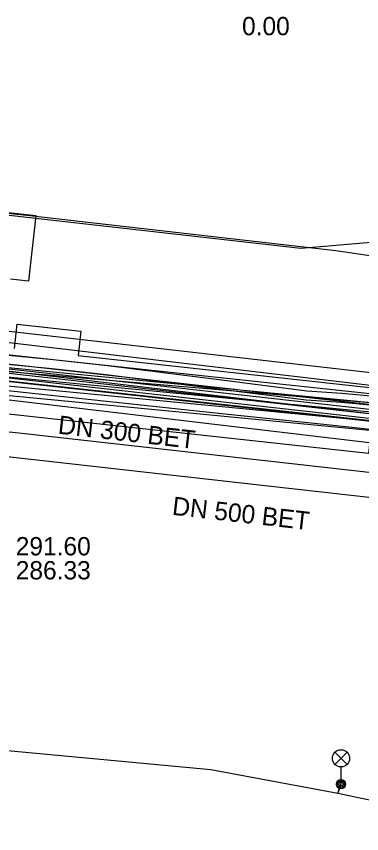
# Model space of a CAD drawing. Extents: x -595540 to -593988, y -1160850 to -1159202.
# Drawn here: x -594110.25 to -594095.19, y -1160067.12 to -1160031.42 of the extents above; entities that cross this region are included whole.
import ezdxf

# ---------------------------------------------------------------- set-up
doc = ezdxf.new("R2010")
doc.units = 0
for name, color, linetype in [('BVK-DESTOVA_popisy', 7, 'Continuous'), ('BVK-DESTOVA_trasa sítě', 7, 'Continuous'), ('BVK-SPLASKOVA_popisy', 7, 'Continuous'), ('BVK-SPLASKOVA_trasa sítě', 7, 'Continuous'), ('BVK-VODOVOD_trasa sítě', 7, 'Continuous'), ('BVK-VODOVOD_trasa zrušené sítě', 7, 'Continuous'), ('CETIN_kabel podzemní', 7, 'Continuous'), ('DESTOVA-NEPROVOZOVANA_popisy', 7, 'Continuous'), ('DSP-NN-TEPLARNY_kabel', 7, 'Continuous'), ('EON-NN_kabel', 7, 'Continuous'), ('EON-VN_kabel', 7, 'Continuous'), ('PODA_kabel optický', 7, 'Continuous'), ('QUANTCOM_kabel', 7, 'Continuous'), ('QUANTCOM_kabel v cizí trase', 7, 'Continuous'), ('QUANTCOM_kabel v kolektoru_kabelovodu', 7, 'Continuous'), ('TEPLARNY-ELEKTRO_kabel', 7, 'Continuous'), ('TEPLARNY-HORKOVODY_trasa sítě', 7, 'Continuous'), ('TEPLARNY-HORKOVODY_trasa sítě obvodem', 7, 'Continuous'), ('TSB_kabel VO', 7, 'Continuous'), ('TSB_kolektor', 7, 'Continuous'), ('TSB_lampy VO', 7, 'Continuous')]:
    doc.layers.add(name, color=color, linetype=linetype)

msp = doc.modelspace()

# ---------------------------------------------------------------- linework, layer by layer
at = {"layer": 'BVK-DESTOVA_trasa sítě'}
msp.add_line((-594110.657, -1160050.644), (-594084.936, -1160053.553), dxfattribs=at)
at = {"layer": 'BVK-SPLASKOVA_trasa sítě'}
msp.add_line((-594110.009, -1160049.627), (-594084.123, -1160052.543), dxfattribs=at)
msp.add_lwpolyline([(-594144.391, -1160045.983), (-594123.126, -1160048.238), (-594122.34, -1160048.321), (-594110.009, -1160049.627)], dxfattribs=at)
at = {"layer": 'BVK-VODOVOD_trasa sítě'}
msp.add_lwpolyline([(-594150.72, -1160043.36), (-594150.21, -1160043.42), (-594145.86, -1160043.94), (-594141.62, -1160044.44), (-594136.6, -1160045.01), (-594131.58, -1160045.52), (-594126.6, -1160046.06), (-594121.59, -1160046.58), (-594116.58, -1160047.11), (-594111.58, -1160047.66), (-594106.58, -1160048.21), (-594101.57, -1160048.74), (-594096.56, -1160049.26), (-594095.079, -1160049.425), (-594091.36, -1160049.82), (-594086.36, -1160050.39), (-594081.4, -1160050.85), (-594080.69, -1160050.94), (-594076.83, -1160051.41), (-594075.17, -1160051.59)], dxfattribs=at)
at = {"layer": 'BVK-VODOVOD_trasa zrušené sítě'}
msp.add_lwpolyline([(-594073.092, -1160051.915), (-594074.15, -1160051.85), (-594094.82, -1160048.31), (-594145.74, -1160043.94), (-594148.742, -1160043.612)], dxfattribs=at)
at = {"layer": 'CETIN_kabel podzemní'}
for points in [[(-594150.114, -1160041.93), (-594104.47, -1160046.86)], [(-594104.47, -1160046.86), (-594094.28, -1160047.96)]]:
    msp.add_lwpolyline(points, dxfattribs=at)
at = {"layer": 'DESTOVA-NEPROVOZOVANA_popisy'}
msp.add_line((-594100.406, -1160032.248), (-594100.406, -1160032.248), dxfattribs=at)
at = {"layer": 'DSP-NN-TEPLARNY_kabel'}
for points in [[(-594154.661, -1159886.343), (-594161.72, -1159948.35), (-594140.435, -1159950.701), (-594146.813, -1160005.945), (-594150.786, -1160005.494), (-594151.049, -1160008.056), (-594147.124, -1160008.486), (-594151.009, -1160042.289), (-594021.811, -1160056.764), (-594021.213, -1160051.456), (-594016.643, -1160051.97), (-594017.241, -1160057.278), (-593990.841, -1160060.245)], [(-593990.841, -1160060.044), (-594017.02, -1160057.101), (-594016.422, -1160051.793), (-594021.39, -1160051.235), (-594021.988, -1160056.543), (-594150.788, -1160042.112), (-594146.902, -1160008.309), (-594150.83, -1160007.879), (-594150.608, -1160005.716), (-594146.637, -1160006.166), (-594140.213, -1159950.525), (-594161.499, -1159948.173), (-594154.44, -1159886.166)], [(-594087.163, -1160131.663), (-594081.439, -1160132.3), (-594077.708, -1160097.829), (-594081.109, -1160097.46), (-594080.71, -1160093.783), (-594077.311, -1160094.152), (-594072.682, -1160051.269), (-594151.228, -1160042.465), (-594277.152, -1160029.774), (-594274.705, -1160009.372), (-594276.026, -1160009.204), (-594274.829, -1159999.518)], [(-594087.141, -1160131.465), (-594081.616, -1160132.079), (-594077.929, -1160098.007), (-594081.33, -1160097.638), (-594080.888, -1160093.562), (-594077.489, -1160093.931), (-594072.903, -1160051.451), (-594151.248, -1160042.664), (-594271.375, -1160030.557), (-594276.36, -1160076.505), (-594284.074, -1160147.539), (-594288.22, -1160147.049), (-594288.448, -1160148.755), (-594284.262, -1160149.285), (-594286.229, -1160167.438), (-594290.518, -1160166.974), (-594290.731, -1160168.788), (-594290.275, -1160168.836), (-594286.414, -1160169.302), (-594296.128, -1160258.71), (-594301.846, -1160311.412), (-594308.146, -1160310.714)]]:
    msp.add_lwpolyline(points, dxfattribs=at)
at = {"layer": 'EON-NN_kabel'}
for points in [[(-594121.437, -1160045.567), (-594108.691, -1160046.808), (-594106.329, -1160047.068), (-594101.574, -1160047.672), (-594097.611, -1160048.179), (-594096.078, -1160048.28), (-594092.276, -1160048.625), (-594087.686, -1160049.001), (-594082.355, -1160049.578), (-594079.37, -1160049.973), (-594078.413, -1160049.655), (-594078.271, -1160048.902), (-594077.807, -1160046.444), (-594077.266, -1160043.411), (-594077.266, -1160042.867), (-594077.605, -1160041.248), (-594077.775, -1160041.062), (-594078.008, -1160041.037)], [(-594121.399, -1160045.169), (-594108.649, -1160046.41), (-594106.281, -1160046.67), (-594101.524, -1160047.276), (-594097.573, -1160047.781), (-594096.046, -1160047.882), (-594092.242, -1160048.227), (-594087.648, -1160048.603), (-594082.307, -1160049.18), (-594079.408, -1160049.565), (-594078.762, -1160049.349), (-594078.67, -1160048.86), (-594078.201, -1160046.372), (-594077.666, -1160043.375), (-594077.666, -1160042.908), (-594077.974, -1160041.443), (-594078.394, -1160041.397), (-594078.453, -1160041.336), (-594078.445, -1160041.28)]]:
    msp.add_lwpolyline(points, dxfattribs=at)
at = {"layer": 'EON-VN_kabel'}
for points in [[(-594143.008, -1159969.352), (-594143.071, -1159969.701), (-594151.085, -1160042.867), (-594151.129, -1160043.266), (-594074.251, -1160050.679), (-594073.86, -1160050.717), (-594073.482, -1160050.753), (-594073.511, -1160051.153), (-594073.54, -1160051.551), (-594073.63, -1160052.792), (-594078.389, -1160097.801)], [(-594080.896, -1160145.075), (-594081.806, -1160144.977), (-594082.135, -1160144.942), (-594082.463, -1160144.907), (-594082.791, -1160144.872), (-594083.119, -1160144.837), (-594083.448, -1160144.801), (-594083.776, -1160144.766), (-594084.181, -1160144.723), (-594079.096, -1160097.822), (-594074.328, -1160052.725), (-594074.281, -1160051.48), (-594074.266, -1160051.08), (-594074.251, -1160050.679), (-594074.236, -1160050.279), (-594151.085, -1160042.867), (-594151.488, -1160042.828), (-594154.433, -1160042.544), (-594154.349, -1160041.668), (-594185.878, -1160038.605), (-594269.531, -1160030.626)], [(-594266.707, -1160032.111), (-594183.417, -1160040.258), (-594182.966, -1160040.306), (-594182.846, -1160040.319), (-594176.112, -1160041.04), (-594155.659, -1160042.747), (-594155.744, -1160043.625), (-594074.281, -1160051.48), (-594073.905, -1160051.516), (-594073.54, -1160051.551), (-594073.161, -1160051.588), (-594072.779, -1160051.624), (-594072.391, -1160051.662), (-594071.975, -1160051.702), (-594072.271, -1160053.25), (-594076.996, -1160097.938)], [(-594077.699, -1160097.925), (-594072.936, -1160052.884), (-594072.779, -1160051.624), (-594072.729, -1160051.228), (-594073.122, -1160051.19), (-594073.511, -1160051.153), (-594073.882, -1160051.117), (-594074.266, -1160051.08), (-594155.306, -1160043.263), (-594155.222, -1160042.387), (-594176.66, -1160040.533)]]:
    msp.add_lwpolyline(points, dxfattribs=at)
at = {"layer": 'PODA_kabel optický'}
msp.add_lwpolyline([(-594072.457, -1160051.354), (-594093.341, -1160049.276), (-594151.038, -1160042.937)], dxfattribs=at)
at = {"layer": 'QUANTCOM_kabel'}
msp.add_lwpolyline([(-594090.065, -1160042.53), (-594091.08, -1160042.44), (-594096.31, -1160041.66), (-594109.8, -1160040.12), (-594123.53, -1160038.69), (-594127.98, -1160038.12), (-594132.59, -1160037.36), (-594132.59, -1160037.34), (-594133.51, -1160036.42), (-594133.922, -1160031.504), (-594134.361, -1160030.934), (-594135.341, -1160030.526), (-594140.168, -1160029.896), (-594140.167, -1160029.897), (-594141.22, -1160029.333), (-594142.199, -1160028.407), (-594142.543, -1160027.838)], dxfattribs=at)
at = {"layer": 'QUANTCOM_kabel v cizí trase'}
msp.add_lwpolyline([(-593990.841, -1160058.897), (-594152.051, -1160040.442), (-594147.5, -1160006.299), (-594144.35, -1160006.424)], dxfattribs=at)
at = {"layer": 'QUANTCOM_kabel v kolektoru_kabelovodu'}
msp.add_lwpolyline([(-594093.3, -1160049.25), (-594151.353, -1160042.9)], dxfattribs=at)
at = {"layer": 'TEPLARNY-ELEKTRO_kabel'}
for points in [[(-594154.661, -1159886.343), (-594161.72, -1159948.35), (-594140.435, -1159950.701), (-594146.813, -1160005.945), (-594150.786, -1160005.494), (-594151.049, -1160008.056), (-594147.124, -1160008.486), (-594151.009, -1160042.289), (-594021.811, -1160056.764), (-594021.213, -1160051.456), (-594016.643, -1160051.97), (-594017.241, -1160057.278), (-593990.841, -1160060.245)], [(-593990.841, -1160060.044), (-594017.02, -1160057.101), (-594016.422, -1160051.793), (-594021.39, -1160051.235), (-594021.988, -1160056.543), (-594150.788, -1160042.112), (-594146.902, -1160008.309), (-594150.83, -1160007.879), (-594150.608, -1160005.716), (-594146.637, -1160006.166), (-594140.213, -1159950.525), (-594161.499, -1159948.173), (-594154.44, -1159886.166)], [(-594087.163, -1160131.663), (-594081.439, -1160132.3), (-594077.708, -1160097.829), (-594081.109, -1160097.46), (-594080.71, -1160093.783), (-594077.311, -1160094.152), (-594072.682, -1160051.269), (-594151.228, -1160042.465), (-594277.152, -1160029.774), (-594274.705, -1160009.372), (-594276.026, -1160009.204), (-594274.829, -1159999.518)], [(-594087.141, -1160131.465), (-594081.616, -1160132.079), (-594077.929, -1160098.007), (-594081.33, -1160097.638), (-594080.888, -1160093.562), (-594077.489, -1160093.931), (-594072.903, -1160051.451), (-594151.248, -1160042.664), (-594271.375, -1160030.557), (-594276.36, -1160076.505), (-594284.074, -1160147.539), (-594288.22, -1160147.049), (-594288.448, -1160148.755), (-594284.262, -1160149.285), (-594286.229, -1160167.438), (-594290.518, -1160166.974), (-594290.731, -1160168.788), (-594290.275, -1160168.836), (-594286.414, -1160169.302), (-594296.128, -1160258.71), (-594301.846, -1160311.412), (-594308.146, -1160310.714)]]:
    msp.add_lwpolyline(points, dxfattribs=at)
at = {"layer": 'TEPLARNY-HORKOVODY_trasa sítě'}
msp.add_lwpolyline([(-594072.483, -1160051.288), (-594094.332, -1160048.848), (-594112.286, -1160046.729)], dxfattribs=at)
at = {"layer": 'TEPLARNY-HORKOVODY_trasa sítě obvodem'}
for points in [[(-594110.923, -1160045.631), (-594094.19, -1160047.606), (-594072.344, -1160050.046)], [(-594073.859, -1160052.392), (-594094.475, -1160050.09), (-594113.649, -1160047.827)]]:
    msp.add_lwpolyline(points, dxfattribs=at)
at = {"layer": 'TSB_kabel VO'}
for points in [[(-594077.75, -1160038.94), (-594075.79, -1160039.98), (-594076.03, -1160042.92), (-594076.72, -1160043.73), (-594091.54, -1160041.02), (-594091.718, -1160042.221), (-594091.54, -1160041.02), (-594097.84, -1160041.56), (-594119.32, -1160039.13), (-594141.83, -1160036.73), (-594144.17, -1160034.93), (-594145.397, -1160035.387), (-594145.471, -1160035.998), (-594145.88, -1160039.34), (-594149, -1160039.06), (-594150.49, -1160040.33), (-594153.46, -1160058.44), (-594155.05, -1160059.38), (-594158.028, -1160058.935), (-594164.126, -1160058.066), (-594165.346, -1160057.624), (-594167.478, -1160055.443), (-594167.58, -1160055.75)], [(-594167.563, -1160055.766), (-594167.478, -1160055.443), (-594165.346, -1160057.624), (-594164.126, -1160058.066), (-594155.05, -1160059.38), (-594153.46, -1160058.44), (-594144.25, -1160059.24), (-594144.305, -1160059.554), (-594144.25, -1160059.24), (-594142.6, -1160059.75), (-594130.37, -1160061.4), (-594121.5, -1160062.25), (-594120.84, -1160062.92), (-594120, -1160062.35), (-594118.799, -1160062.424), (-594115.63, -1160063.02), (-594101.77, -1160064.32), (-594096.22, -1160065.36), (-594096.089, -1160064.961), (-594096.22, -1160065.36), (-594087.7, -1160067.14)]]:
    msp.add_lwpolyline(points, dxfattribs=at)
at = {"layer": 'TSB_kolektor'}
for points in [[(-594117.952, -1160039.19), (-594109.403, -1160040.125), (-594109.716, -1160042.988), (-594110.511, -1160042.901)], [(-594110.337, -1160045.938), (-594110.216, -1160044.862), (-594107.434, -1160045.173), (-594107.553, -1160046.242), (-594094.574, -1160047.662), (-594094.89, -1160050.525), (-594143.62, -1160045.194)]]:
    msp.add_lwpolyline(points, dxfattribs=at)
at = {"layer": 'TSB_lampy VO'}
for p, q in [((-594096.354, -1160064.101), (-594095.824, -1160063.571)), ((-594096.354, -1160063.571), (-594095.824, -1160064.101)), ((-594096.354, -1160064.101), (-594095.824, -1160063.571)), ((-594096.354, -1160063.571), (-594095.824, -1160064.101)), ((-594096.089, -1160064.211), (-594096.089, -1160064.961)), ((-594096.089, -1160064.211), (-594096.089, -1160064.961))]:
    msp.add_line(p, q, dxfattribs=at)
for centre, radius in [((-594096.089, -1160063.836), 0.375), ((-594096.089, -1160063.836), 0.375), ((-594096.089, -1160064.961), 0.2), ((-594096.089, -1160064.961), 0.2), ((-594096.089, -1160064.961), 0.145), ((-594096.089, -1160064.961), 0.145), ((-594096.089, -1160064.961), 0.0876), ((-594096.089, -1160064.961), 0.0876)]:
    msp.add_circle(centre, radius, dxfattribs=at)

# ---------------------------------------------------------------- texts
at = {"layer": 'BVK-DESTOVA_popisy'}
msp.add_text('DN 500 BET', height=0.8, rotation=353.5723, dxfattribs=at).set_placement((-594103.48, -1160053.193))
for s, p in [('291.60', (-594110.278, -1160054.968)), ('286.33', (-594110.278, -1160056.018))]:
    msp.add_text(s, height=0.8, dxfattribs=at).set_placement(p)
at = {"layer": 'BVK-SPLASKOVA_popisy'}
msp.add_text('DN 300 BET', height=0.8, rotation=353.5723, dxfattribs=at).set_placement((-594108.462, -1160049.648))
at = {"layer": 'DESTOVA-NEPROVOZOVANA_popisy'}
msp.add_text('0.00', height=0.8, dxfattribs=at).set_placement((-594100.406, -1160032.248))

doc.saveas('drawing.dxf')
